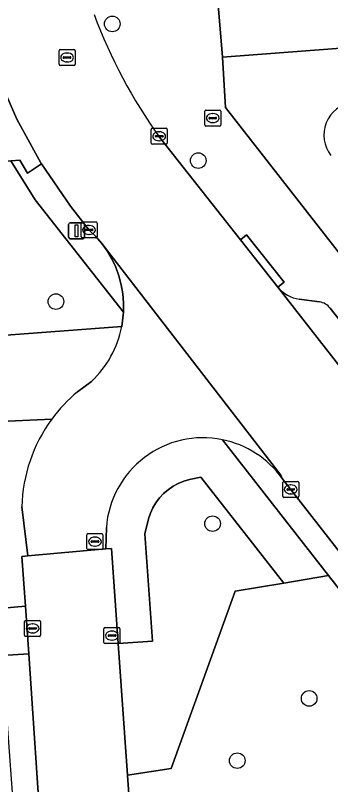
# Model space of a CAD drawing. Extents: x 157320 to 158835, y 386650 to 388491.
# Drawn here: x 158334.43 to 158354.14, y 387637.46 to 387685.63 of the extents above; entities that cross this region are included whole.
import ezdxf

# ---------------------------------------------------------------- set-up
doc = ezdxf.new("R2010")
doc.units = 0
for name, color, linetype in [('IMGEO_Boom', 7, 'Continuous'), ('IMGEO_Brandkraan', 7, 'Continuous'), ('IMGEO_Erf', 7, 'Continuous'), ('IMGEO_Groenvoorziening', 7, 'Continuous'), ('IMGEO_Kolk', 7, 'Continuous'), ('IMGEO_Lichtmast', 7, 'Continuous'), ('IMGEO_Pand', 7, 'Continuous'), ('IMGEO_Parkeervlak_open', 7, 'Continuous'), ('IMGEO_Rijbaan_lokaal_gesloten', 7, 'Continuous'), ('IMGEO_Rijbaan_lokaal_open', 7, 'Continuous'), ('IMGEO_Rioolput', 7, 'Continuous'), ('IMGEO_Voetpad_open', 7, 'Continuous')]:
    doc.layers.add(name, color=color, linetype=linetype)

msp = doc.modelspace()

# ---------------------------------------------------------------- linework, layer by layer
at = {"layer": 'IMGEO_Boom'}
for centre in [(158340.492, 387685.097), (158345.865, 387676.538), (158336.967, 387667.71), (158346.76, 387653.805), (158352.799, 387642.864), (158348.305, 387638.964)]:
    msp.add_circle(centre, 0.489, dxfattribs=at)
at = {"layer": 'IMGEO_Brandkraan'}
for p, q in [((158346.345, 387679.7), (158347.197, 387679.7)), ((158346.27, 387678.774), (158346.27, 387679.626)), ((158346.529, 387679.194), (158346.529, 387679.206)), ((158346.967, 387679.157), (158346.569, 387679.157)), ((158346.572, 387679.243), (158346.97, 387679.243)), ((158346.758, 387679.48), (158346.783, 387679.48)), ((158347.013, 387679.206), (158347.013, 387679.194)), ((158347.271, 387679.626), (158347.271, 387678.774)), ((158347.197, 387678.7), (158346.345, 387678.7)), ((158346.781, 387678.92), (158346.756, 387678.92))]:
    msp.add_line(p, q, dxfattribs=at)
for points in [[(158346.345, 387679.7), (158347.197, 387679.7)], [(158346.27, 387678.774), (158346.27, 387679.626)], [(158347.271, 387679.626), (158347.271, 387678.774)], [(158347.197, 387678.7), (158346.345, 387678.7)]]:
    msp.add_lwpolyline(points, dxfattribs=at)
for centre, radius, start, end in [((158346.347, 387679.624), 0.0765, 91.552, 178.448), ((158346.347, 387679.624), 0.0765, 91.552, 178.448), ((158347.195, 387679.624), 0.0765, 1.552, 88.448), ((158347.195, 387679.624), 0.0765, 1.552, 88.448), ((158346.569, 387679.203), 0.0403, 85.8775, 175.7526), ((158346.566, 387679.193), 0.0366, 178.938, 274.7102), ((158346.97, 387679.2), 0.043, 264.8664, 352.4533), ((158346.974, 387679.205), 0.0386, 1.7309, 96.639), ((158346.347, 387678.776), 0.0765, 181.552, 268.448), ((158346.347, 387678.776), 0.0765, 181.552, 268.448), ((158347.195, 387678.776), 0.0765, 271.552, 358.448), ((158347.195, 387678.776), 0.0765, 271.552, 358.448)]:
    msp.add_arc(centre, radius, start, end, dxfattribs=at)
for centre, major_axis, ratio, start_param, end_param in [((158346.757, 387679.2), (-0.387, 0.002), 0.722429, 4.712389, 7.853982), ((158346.782, 387679.2), (-0.39, 0.002), 0.717154, 1.570796, 4.712389)]:
    msp.add_ellipse(centre, major_axis=major_axis, ratio=ratio, start_param=start_param, end_param=end_param, dxfattribs=at)
at = {"layer": 'IMGEO_Erf'}
msp.add_lwpolyline([(158410.914, 387687.808), (158393.458, 387686.522), (158347.37, 387683.007), (158347.562, 387679.856), (158400.164, 387612.4), (158406.364, 387604.45), (158433.352, 387604.648), (158433.346, 387604.526), (158460.027, 387604.748), (158459.89, 387624.979)], dxfattribs=at)
msp.add_arc((158355.763, 387678.142), 2.045, 37.4549, 218.526, dxfattribs=at)
at = {"layer": 'IMGEO_Groenvoorziening'}
for points in [[(158341.197, 387667.057), (158335.671, 387674.082), (158334.156, 387676.518), (158331.368, 387676.262), (158332.192, 387665.493), (158341.085, 387666.146)], [(158341.444, 387638.046), (158344.172, 387638.475), (158348.172, 387649.572), (158351.207, 387650.086), (158346.032, 387656.715), (158345.315, 387656.578), (158344.957, 387656.469), (158344.615, 387656.325), (158344.288, 387656.145), (158343.982, 387655.932), (158343.701, 387655.689), (158343.446, 387655.416), (158343.22, 387655.118), (158343.027, 387654.799), (158342.869, 387654.463), (158342.747, 387654.11), (158342.526, 387653.17), (158342.995, 387646.445), (158340.861, 387646.296)], [(158336.095, 387633.557), (158335.263, 387645.66), (158333.602, 387645.558), (158334.481, 387633.519)]]:
    msp.add_lwpolyline(points, close=True, dxfattribs=at)
for points in [[(158336.701, 387660.345), (158332.588, 387660.154), (158333.388, 387648.487), (158335.058, 387648.641), (158334.844, 387651.756), (158335.2, 387651.8), (158334.837, 387654.868)], [(158340.119, 387653.559), (158340.085, 387652.232), (158340.441, 387652.239), (158340.861, 387646.296), (158342.995, 387646.445), (158342.526, 387653.17), (158342.747, 387654.11), (158342.869, 387654.463), (158343.027, 387654.799), (158343.22, 387655.118), (158343.446, 387655.416), (158343.701, 387655.689), (158343.982, 387655.932), (158344.288, 387656.145), (158344.615, 387656.325), (158344.957, 387656.469), (158345.315, 387656.578), (158346.032, 387656.715), (158351.207, 387650.086), (158354.008, 387650.56), (158347.37, 387659.064)], [(158354.008, 387650.56), (158351.207, 387650.086), (158348.172, 387649.572), (158344.172, 387638.475), (158341.444, 387638.046), (158343.408, 387610.272)], [(158344.613, 387606.318), (158352.956, 387606.75), (158353.054, 387604.14), (158361.687, 387604.479), (158361.695, 387606.767), (158376.563, 387606.715), (158378.917, 387615.412), (158380.518, 387616.6), (158354.008, 387650.56)]]:
    msp.add_lwpolyline(points, dxfattribs=at)
for centre, radius, start, end in [((158344.506, 387654.633), 9.672, 143.8019, 178.6079), ((158346.167, 387653.12), 6.064, 78.5591, 175.8528)]:
    msp.add_arc(centre, radius, start, end, dxfattribs=at)
at = {"layer": 'IMGEO_Kolk'}
for p, q in [((158342.922, 387677.635), (158342.922, 387678.487)), ((158342.997, 387678.561), (158343.849, 387678.561)), ((158343.41, 387678.341), (158343.435, 387678.341)), ((158343.923, 387678.487), (158343.923, 387677.635)), ((158343.181, 387678.055), (158343.181, 387678.067)), ((158343.619, 387678.018), (158343.221, 387678.018)), ((158343.224, 387678.104), (158343.622, 387678.104)), ((158343.433, 387677.781), (158343.408, 387677.781)), ((158343.665, 387678.067), (158343.665, 387678.055)), ((158343.849, 387677.561), (158342.997, 387677.561)), ((158338.535, 387671.769), (158338.535, 387672.621)), ((158338.61, 387672.695), (158339.462, 387672.695)), ((158339.023, 387672.475), (158339.048, 387672.475)), ((158339.536, 387672.621), (158339.536, 387671.769)), ((158338.794, 387672.189), (158338.794, 387672.201)), ((158339.232, 387672.152), (158338.834, 387672.152)), ((158338.837, 387672.238), (158339.235, 387672.238)), ((158339.278, 387672.201), (158339.278, 387672.189)), ((158339.462, 387671.695), (158338.61, 387671.695)), ((158339.046, 387671.915), (158339.021, 387671.915)), ((158351.143, 387655.521), (158351.143, 387656.373)), ((158351.218, 387656.447), (158352.07, 387656.447)), ((158351.631, 387656.227), (158351.656, 387656.227)), ((158352.144, 387656.373), (158352.144, 387655.521)), ((158351.402, 387655.941), (158351.402, 387655.953)), ((158351.84, 387655.904), (158351.442, 387655.904)), ((158351.445, 387655.99), (158351.843, 387655.99)), ((158351.654, 387655.667), (158351.629, 387655.667)), ((158351.886, 387655.953), (158351.886, 387655.941)), ((158352.07, 387655.447), (158351.218, 387655.447)), ((158335.007, 387646.822), (158335.007, 387647.674)), ((158335.082, 387647.748), (158335.934, 387647.748)), ((158335.495, 387647.528), (158335.52, 387647.528)), ((158336.008, 387647.674), (158336.008, 387646.822)), ((158335.266, 387647.242), (158335.266, 387647.254)), ((158335.704, 387647.205), (158335.306, 387647.205)), ((158335.309, 387647.291), (158335.707, 387647.291)), ((158335.518, 387646.968), (158335.493, 387646.968)), ((158335.75, 387647.254), (158335.75, 387647.242)), ((158339.965, 387646.371), (158339.965, 387647.223)), ((158340.04, 387647.297), (158340.892, 387647.297)), ((158340.453, 387647.077), (158340.478, 387647.077)), ((158340.966, 387647.223), (158340.966, 387646.371)), ((158335.934, 387646.748), (158335.082, 387646.748)), ((158340.224, 387646.791), (158340.224, 387646.803)), ((158340.662, 387646.754), (158340.264, 387646.754)), ((158340.267, 387646.84), (158340.665, 387646.84)), ((158340.476, 387646.517), (158340.451, 387646.517)), ((158340.708, 387646.803), (158340.708, 387646.791)), ((158340.892, 387646.297), (158340.04, 387646.297))]:
    msp.add_line(p, q, dxfattribs=at)
for points in [[(158342.922, 387677.635), (158342.922, 387678.487)], [(158342.997, 387678.561), (158343.849, 387678.561)], [(158343.923, 387678.487), (158343.923, 387677.635)], [(158343.849, 387677.561), (158342.997, 387677.561)], [(158338.535, 387671.769), (158338.535, 387672.621)], [(158338.61, 387672.695), (158339.462, 387672.695)], [(158339.536, 387672.621), (158339.536, 387671.769)], [(158339.462, 387671.695), (158338.61, 387671.695)], [(158351.143, 387655.521), (158351.143, 387656.373)], [(158351.218, 387656.447), (158352.07, 387656.447)], [(158352.144, 387656.373), (158352.144, 387655.521)], [(158352.07, 387655.447), (158351.218, 387655.447)], [(158335.007, 387646.822), (158335.007, 387647.674)], [(158335.082, 387647.748), (158335.934, 387647.748)], [(158336.008, 387647.674), (158336.008, 387646.822)], [(158339.965, 387646.371), (158339.965, 387647.223)], [(158340.04, 387647.297), (158340.892, 387647.297)], [(158340.966, 387647.223), (158340.966, 387646.371)], [(158335.934, 387646.748), (158335.082, 387646.748)], [(158340.892, 387646.297), (158340.04, 387646.297)]]:
    msp.add_lwpolyline(points, dxfattribs=at)
for centre, radius, start, end in [((158342.999, 387678.485), 0.0765, 91.552, 178.448), ((158342.999, 387678.485), 0.0765, 91.552, 178.448), ((158343.847, 387678.485), 0.0765, 1.552, 88.448), ((158343.847, 387678.485), 0.0765, 1.552, 88.448), ((158343.221, 387678.064), 0.0403, 85.8775, 175.7526), ((158343.218, 387678.054), 0.0366, 178.938, 274.7102), ((158343.622, 387678.061), 0.043, 264.8664, 352.4533), ((158343.626, 387678.066), 0.0386, 1.7309, 96.639), ((158342.999, 387677.637), 0.0765, 181.552, 268.448), ((158342.999, 387677.637), 0.0765, 181.552, 268.448), ((158343.847, 387677.637), 0.0765, 271.552, 358.448), ((158343.847, 387677.637), 0.0765, 271.552, 358.448), ((158338.612, 387672.619), 0.0765, 91.552, 178.448), ((158338.612, 387672.619), 0.0765, 91.552, 178.448), ((158339.46, 387672.619), 0.0765, 1.552, 88.448), ((158339.46, 387672.619), 0.0765, 1.552, 88.448), ((158338.834, 387672.198), 0.0403, 85.8775, 175.7526), ((158338.831, 387672.188), 0.0366, 178.938, 274.7102), ((158339.235, 387672.195), 0.043, 264.8664, 352.4533), ((158339.239, 387672.2), 0.0386, 1.7309, 96.639), ((158338.612, 387671.771), 0.0765, 181.552, 268.448), ((158338.612, 387671.771), 0.0765, 181.552, 268.448), ((158339.46, 387671.771), 0.0765, 271.552, 358.448), ((158339.46, 387671.771), 0.0765, 271.552, 358.448), ((158351.22, 387656.371), 0.0765, 91.552, 178.448), ((158351.22, 387656.371), 0.0765, 91.552, 178.448), ((158352.068, 387656.371), 0.0765, 1.552, 88.448), ((158352.068, 387656.371), 0.0765, 1.552, 88.448), ((158351.442, 387655.95), 0.0403, 85.8775, 175.7526), ((158351.439, 387655.94), 0.0366, 178.938, 274.7102), ((158351.843, 387655.947), 0.043, 264.8664, 352.4533), ((158351.847, 387655.952), 0.0386, 1.7309, 96.639), ((158351.22, 387655.523), 0.0765, 181.552, 268.448), ((158351.22, 387655.523), 0.0765, 181.552, 268.448), ((158352.068, 387655.523), 0.0765, 271.552, 358.448), ((158352.068, 387655.523), 0.0765, 271.552, 358.448), ((158335.084, 387647.672), 0.0765, 91.552, 178.448), ((158335.084, 387647.672), 0.0765, 91.552, 178.448), ((158335.932, 387647.672), 0.0765, 1.552, 88.448), ((158335.932, 387647.672), 0.0765, 1.552, 88.448), ((158335.306, 387647.251), 0.0403, 85.8775, 175.7526), ((158335.303, 387647.241), 0.0366, 178.938, 274.7102), ((158335.707, 387647.248), 0.043, 264.8664, 352.4533), ((158335.711, 387647.253), 0.0386, 1.7309, 96.639), ((158340.042, 387647.221), 0.0765, 91.552, 178.448), ((158340.042, 387647.221), 0.0765, 91.552, 178.448), ((158340.89, 387647.221), 0.0765, 1.552, 88.448), ((158340.89, 387647.221), 0.0765, 1.552, 88.448), ((158335.084, 387646.824), 0.0765, 181.552, 268.448), ((158335.084, 387646.824), 0.0765, 181.552, 268.448), ((158335.932, 387646.824), 0.0765, 271.552, 358.448), ((158335.932, 387646.824), 0.0765, 271.552, 358.448), ((158340.264, 387646.8), 0.0403, 85.8775, 175.7526), ((158340.261, 387646.79), 0.0366, 178.938, 274.7102), ((158340.665, 387646.797), 0.043, 264.8664, 352.4533), ((158340.669, 387646.802), 0.0386, 1.7309, 96.639), ((158340.042, 387646.373), 0.0765, 181.552, 268.448), ((158340.042, 387646.373), 0.0765, 181.552, 268.448), ((158340.89, 387646.373), 0.0765, 271.552, 358.448), ((158340.89, 387646.373), 0.0765, 271.552, 358.448)]:
    msp.add_arc(centre, radius, start, end, dxfattribs=at)
for centre, major_axis, ratio, start_param, end_param in [((158343.409, 387678.061), (-0.387, 0.002), 0.722429, 4.712389, 7.853982), ((158343.434, 387678.061), (-0.39, 0.002), 0.717154, 1.570796, 4.712389), ((158339.022, 387672.195), (-0.387, 0.002), 0.722429, 4.712389, 7.853982), ((158339.047, 387672.195), (-0.39, 0.002), 0.717154, 1.570796, 4.712389), ((158351.63, 387655.947), (-0.387, 0.002), 0.722429, 4.712389, 7.853982), ((158351.655, 387655.947), (-0.39, 0.002), 0.717154, 1.570796, 4.712389), ((158335.494, 387647.248), (-0.387, 0.002), 0.722429, 4.712389, 7.853982), ((158335.519, 387647.248), (-0.39, 0.002), 0.717154, 1.570796, 4.712389), ((158340.452, 387646.797), (-0.387, 0.002), 0.722429, 4.712389, 7.853982), ((158340.477, 387646.797), (-0.39, 0.002), 0.717154, 1.570796, 4.712389)]:
    msp.add_ellipse(centre, major_axis=major_axis, ratio=ratio, start_param=start_param, end_param=end_param, dxfattribs=at)
at = {"layer": 'IMGEO_Lichtmast'}
for p, q in [((158337.758, 387671.744), (158337.758, 387672.544)), ((158337.758, 387672.544), (158337.758, 387671.744)), ((158337.858, 387672.644), (158338.648, 387672.644)), ((158338.648, 387672.644), (158337.858, 387672.644)), ((158338.748, 387672.544), (158338.748, 387671.744)), ((158338.748, 387671.744), (158338.748, 387672.544)), ((158338.648, 387671.644), (158337.858, 387671.644)), ((158337.858, 387671.644), (158338.648, 387671.644))]:
    msp.add_line(p, q, dxfattribs=at)
msp.add_lwpolyline([(158338.178, 387672.519), (158338.328, 387672.519), (158338.328, 387671.769), (158338.178, 387671.769), (158338.178, 387672.519)], dxfattribs=at)
for centre, start, end in [((158337.858, 387672.544), 90, 180), ((158337.858, 387672.544), 90, 180), ((158338.648, 387672.544), 0, 90), ((158338.648, 387672.544), 360, 90), ((158337.858, 387671.744), 180, 270), ((158337.858, 387671.744), 180, 270), ((158338.648, 387671.744), 270, 0), ((158338.648, 387671.744), 270, 0)]:
    msp.add_arc(centre, 0.1, start, end, dxfattribs=at)
at = {"layer": 'IMGEO_Pand'}
msp.add_arc((158355.763, 387678.142), 2.045, 37.4549, 218.526, dxfattribs=at)
at = {"layer": 'IMGEO_Parkeervlak_open'}
for points in [[(158350.842, 387668.62), (158382.587, 387627.94)], [(158353.444, 387667.691), (158352.182, 387667.861)], [(158382.217, 387631.311), (158375.875, 387639.41), (158373.594, 387642.358), (158364.025, 387654.671), (158361.735, 387657.618), (158354.113, 387667.291)]]:
    msp.add_lwpolyline(points, dxfattribs=at)
for centre, radius, start, end in [((158352.48, 387669.949), 2.11, 219.0635, 261.8805), ((158353.301, 387666.692), 1.009, 36.4078, 81.8412)]:
    msp.add_arc(centre, radius, start, end, dxfattribs=at)
at = {"layer": 'IMGEO_Rijbaan_lokaal_gesloten'}
msp.add_lwpolyline([(158343.408, 387610.272), (158341.444, 387638.046), (158340.861, 387646.296), (158340.441, 387652.239), (158340.085, 387652.232), (158335.2, 387651.8), (158334.844, 387651.756), (158335.058, 387648.641), (158335.263, 387645.66), (158336.095, 387633.557), (158336.418, 387628.854), (158336.852, 387622.532), (158337.312, 387615.837), (158337.505, 387613.034), (158337.574, 387612.035), (158337.733, 387609.715)], dxfattribs=at)
at = {"layer": 'IMGEO_Rijbaan_lokaal_open'}
for points in [[(158333.241, 387682.014), (158334.518, 387679.127), (158336.048, 387676.365), (158336.071, 387676.328), (158337.869, 387673.679), (158339.04, 387672.192), (158339.05, 387672.183), (158339.462, 387671.782), (158339.836, 387671.347), (158351.037, 387656.842), (158351.113, 387656.63), (158382.901, 387615.87), (158384.42, 387613.922)], [(158350.842, 387668.62), (158348.498, 387671.584), (158343.438, 387678.001)], [(158339.836, 387671.347), (158340.17, 387670.879), (158340.461, 387670.384), (158340.706, 387669.864), (158340.904, 387669.325), (158341.054, 387668.77), (158341.152, 387668.204), (158341.2, 387667.632), (158341.197, 387667.057), (158341.085, 387666.146)], [(158351.113, 387656.63), (158351.037, 387656.842), (158339.836, 387671.347)], [(158389.961, 387618.432), (158385.521, 387624.158), (158382.742, 387627.741), (158382.587, 387627.94), (158350.842, 387668.62)], [(158339.197, 387662.714), (158338.316, 387662.063)], [(158334.837, 387654.868), (158335.2, 387651.8), (158340.085, 387652.232), (158340.119, 387653.559)]]:
    msp.add_lwpolyline(points, dxfattribs=at)
for centre, radius, start, end in [((158370.627, 387697.406), 33.403, 200.5547, 215.5158), ((158334.777, 387667.381), 6.427, 313.4428, 348.9254), ((158344.533, 387654.6), 9.713, 129.7986, 143.7415), ((158344.506, 387654.633), 9.672, 143.8019, 178.6079), ((158346.167, 387653.12), 6.064, 78.5591, 175.8528), ((158346.169, 387653.122), 6.062, 35.3558, 78.5738)]:
    msp.add_arc(centre, radius, start, end, dxfattribs=at)
at = {"layer": 'IMGEO_Rioolput'}
for p, q in [((158337.24, 387683.496), (158338.092, 387683.496)), ((158337.165, 387682.57), (158337.165, 387683.422)), ((158337.424, 387682.99), (158337.424, 387683.002)), ((158337.467, 387683.039), (158337.865, 387683.039)), ((158337.653, 387683.276), (158337.678, 387683.276)), ((158337.908, 387683.002), (158337.908, 387682.99)), ((158338.166, 387683.422), (158338.166, 387682.57)), ((158337.862, 387682.953), (158337.464, 387682.953)), ((158337.676, 387682.716), (158337.651, 387682.716)), ((158338.092, 387682.496), (158337.24, 387682.496)), ((158338.98, 387653.179), (158339.832, 387653.179)), ((158338.905, 387652.253), (158338.905, 387653.105)), ((158339.164, 387652.673), (158339.164, 387652.685)), ((158339.207, 387652.722), (158339.605, 387652.722)), ((158339.393, 387652.959), (158339.418, 387652.959)), ((158339.648, 387652.685), (158339.648, 387652.673)), ((158339.906, 387653.105), (158339.906, 387652.253)), ((158339.832, 387652.179), (158338.98, 387652.179)), ((158339.602, 387652.636), (158339.204, 387652.636)), ((158339.416, 387652.399), (158339.391, 387652.399))]:
    msp.add_line(p, q, dxfattribs=at)
for points in [[(158337.24, 387683.496), (158338.092, 387683.496)], [(158337.165, 387682.57), (158337.165, 387683.422)], [(158338.166, 387683.422), (158338.166, 387682.57)], [(158338.092, 387682.496), (158337.24, 387682.496)], [(158338.98, 387653.179), (158339.832, 387653.179)], [(158338.905, 387652.253), (158338.905, 387653.105)], [(158339.906, 387653.105), (158339.906, 387652.253)], [(158339.832, 387652.179), (158338.98, 387652.179)]]:
    msp.add_lwpolyline(points, dxfattribs=at)
for centre, radius, start, end in [((158337.242, 387683.42), 0.0765, 91.552, 178.448), ((158337.242, 387683.42), 0.0765, 91.552, 178.448), ((158338.09, 387683.42), 0.0765, 1.552, 88.448), ((158338.09, 387683.42), 0.0765, 1.552, 88.448), ((158337.464, 387682.999), 0.0403, 85.8775, 175.7526), ((158337.869, 387683.001), 0.0386, 1.7309, 96.639), ((158337.242, 387682.572), 0.0765, 181.552, 268.448), ((158337.242, 387682.572), 0.0765, 181.552, 268.448), ((158337.461, 387682.989), 0.0366, 178.938, 274.7102), ((158337.865, 387682.996), 0.043, 264.8664, 352.4533), ((158338.09, 387682.572), 0.0765, 271.552, 358.448), ((158338.09, 387682.572), 0.0765, 271.552, 358.448), ((158338.982, 387653.103), 0.0765, 91.552, 178.448), ((158338.982, 387653.103), 0.0765, 91.552, 178.448), ((158339.83, 387653.103), 0.0765, 1.552, 88.448), ((158339.83, 387653.103), 0.0765, 1.552, 88.448), ((158339.204, 387652.682), 0.0403, 85.8775, 175.7526), ((158339.201, 387652.672), 0.0366, 178.938, 274.7102), ((158339.605, 387652.679), 0.043, 264.8664, 352.4533), ((158339.609, 387652.684), 0.0386, 1.7309, 96.639), ((158338.982, 387652.255), 0.0765, 181.552, 268.448), ((158338.982, 387652.255), 0.0765, 181.552, 268.448), ((158339.83, 387652.255), 0.0765, 271.552, 358.448), ((158339.83, 387652.255), 0.0765, 271.552, 358.448)]:
    msp.add_arc(centre, radius, start, end, dxfattribs=at)
for centre, major_axis, ratio, start_param, end_param in [((158337.652, 387682.996), (-0.387, 0.002), 0.722429, 4.712389, 7.853982), ((158337.677, 387682.996), (-0.39, 0.002), 0.717154, 1.570796, 4.712389), ((158339.392, 387652.679), (-0.387, 0.002), 0.722429, 4.712389, 7.853982), ((158339.417, 387652.679), (-0.39, 0.002), 0.717154, 1.570796, 4.712389)]:
    msp.add_ellipse(centre, major_axis=major_axis, ratio=ratio, start_param=start_param, end_param=end_param, dxfattribs=at)
at = {"layer": 'IMGEO_Voetpad_open'}
for points in [[(158392.83, 387611.724), (158393.324, 387611.796), (158393.874, 387608.069), (158393.888, 387607.493), (158398.284, 387610.934), (158400.164, 387612.4), (158347.562, 387679.856), (158347.37, 387683.007), (158347.023, 387687.307), (158346.654, 387692.38)], [(158349.258, 387687.517), (158348.998, 387687.497), (158347.023, 387687.307), (158347.37, 387683.007), (158393.458, 387686.522)], [(158343.438, 387678.001), (158348.498, 387671.584), (158348.89, 387671.894), (158351.234, 387668.93), (158350.842, 387668.62)], [(158352.182, 387667.861), (158353.444, 387667.691)], [(158354.113, 387667.291), (158361.735, 387657.618), (158362.131, 387657.922), (158364.405, 387654.963), (158364.025, 387654.671), (158373.594, 387642.358), (158373.989, 387642.663), (158376.27, 387639.715), (158375.875, 387639.41), (158382.217, 387631.311)], [(158341.085, 387666.146), (158332.192, 387665.493), (158332.477, 387661.777), (158332.588, 387660.154), (158336.701, 387660.345)], [(158338.316, 387662.063), (158339.197, 387662.714)], [(158347.37, 387659.064), (158354.008, 387650.56), (158380.518, 387616.6), (158381.748, 387615.025), (158382.901, 387615.87), (158351.113, 387656.63)]]:
    msp.add_lwpolyline(points, dxfattribs=at)
for points in [[(158329.008, 387681.039), (158331.219, 387678.201), (158331.368, 387676.262), (158334.156, 387676.518), (158334.707, 387676.569), (158335.191, 387675.743), (158336.071, 387676.328), (158336.048, 387676.365), (158334.518, 387679.127), (158333.241, 387682.014), (158332.304, 387681.6), (158332.31, 387680.892)], [(158341.197, 387667.057), (158341.2, 387667.632), (158341.152, 387668.204), (158341.054, 387668.77), (158340.904, 387669.325), (158340.706, 387669.864), (158340.461, 387670.384), (158340.17, 387670.879), (158339.836, 387671.347), (158339.462, 387671.782), (158339.05, 387672.183), (158339.04, 387672.192), (158337.869, 387673.679), (158336.071, 387676.328), (158335.191, 387675.743), (158334.707, 387676.569), (158334.156, 387676.518), (158335.671, 387674.082)], [(158350.842, 387668.62), (158351.234, 387668.93), (158348.89, 387671.894), (158348.498, 387671.584)], [(158335.263, 387645.66), (158335.058, 387648.641), (158333.388, 387648.487), (158333.602, 387645.558)]]:
    msp.add_lwpolyline(points, close=True, dxfattribs=at)
for centre, radius, start, end in [((158370.627, 387697.406), 33.403, 200.5547, 215.5158), ((158352.48, 387669.949), 2.11, 219.0635, 261.8805), ((158353.301, 387666.692), 1.009, 36.4078, 81.8412), ((158334.777, 387667.381), 6.427, 313.4428, 348.9254), ((158344.533, 387654.6), 9.713, 129.7986, 143.7415), ((158346.169, 387653.122), 6.062, 35.3558, 78.5738)]:
    msp.add_arc(centre, radius, start, end, dxfattribs=at)

doc.saveas('drawing.dxf')
